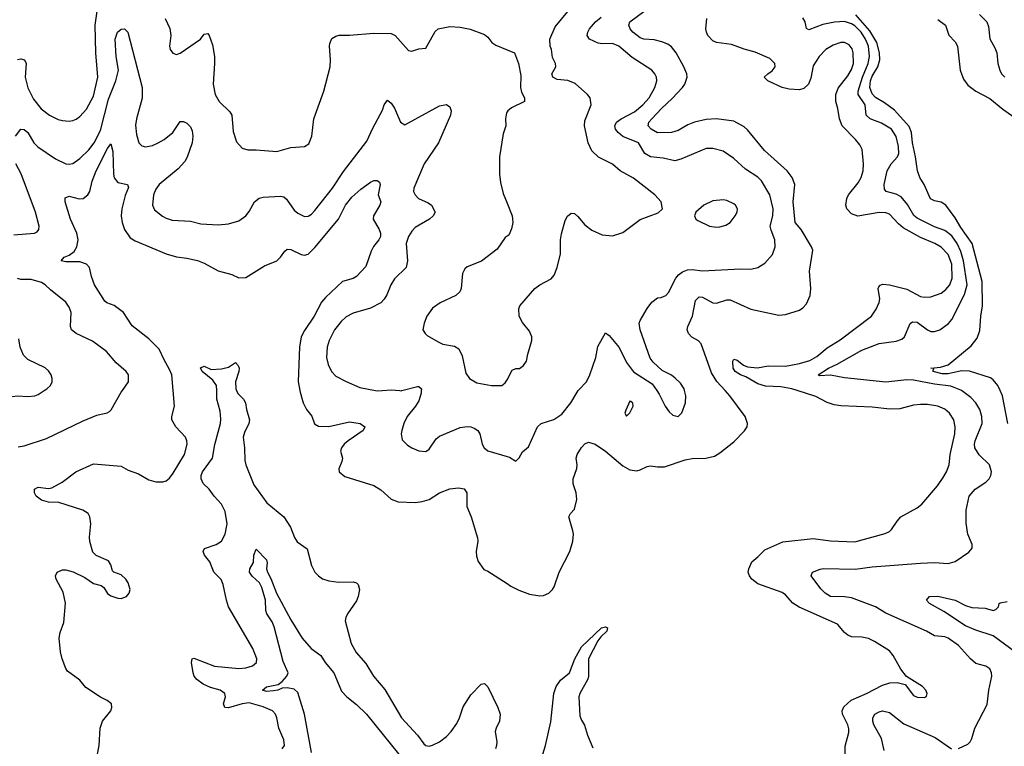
# Model space of a CAD drawing. Header units: inches. Extents: x 1305375 to 1407406, y 744550 to 841633.
# Tile 301 of 509: x 1377183 to 1382874, y 767945 to 772142. Entities that reach past the tile are written whole.
import ezdxf

# ---------------------------------------------------------------- set-up
doc = ezdxf.new("R2010")
doc.units = ezdxf.units.IN
doc.header["$MEASUREMENT"] = 0
for name, color, linetype in [('B3776', 7, 'Continuous'), ('B3777', 7, 'Continuous'), ('B3786', 7, 'Continuous'), ('B3787', 7, 'Continuous')]:
    doc.layers.add(name, color=color, linetype=linetype)

msp = doc.modelspace()

# ---------------------------------------------------------------- linework, layer by layer
at = {"layer": 'B3776', "color": 5}
for points, elevation in [([(1376750.5, 770000), (1376870, 769932.7), (1376890, 769924.9), (1376910, 769923.6), (1376950, 769931.6), (1377050, 769962.6), (1377110, 769960.9), (1377170, 769968.9), (1377230, 769965.3), (1377270, 769970.4), (1377290, 769977), (1377325.4, 770000)], 1060), ([(1377174.7, 769674.7), (1377210, 769680.6), (1377337.9, 769722.1), (1377550, 769824.9), (1377630, 769858.7), (1377689.5, 769870.5), (1377701.5, 769878.5), (1377711.7, 769888.3), (1377769.7, 769990.3), (1377776.6, 770000)], 1040), ([(1377607.3, 767770), (1377642.6, 767950), (1377648, 768050), (1377662.9, 768090), (1377709.3, 768150), (1377716, 768170), (1377713.2, 768190), (1377689, 768210), (1377650, 768229.6), (1377565.1, 768285.1), (1377530, 768326.6), (1377459.7, 768379.7), (1377450, 768394), (1377429.7, 768450), (1377419.7, 768490), (1377411.8, 768570), (1377417.2, 768602.8), (1377439.1, 768660.9), (1377448.5, 768771.5), (1377434.9, 768834.9), (1377394.3, 768910), (1377389.7, 768930), (1377399.6, 768950), (1377430, 768963.6), (1377450, 768964.6), (1377492.4, 768952.4), (1377560.5, 768920.5), (1377610, 768885.7), (1377654.4, 768874.4), (1377670, 768862), (1377690, 768827), (1377710, 768814.9), (1377750, 768800.9), (1377770, 768798.9), (1377800.9, 768810), (1377816.2, 768830), (1377821.6, 768850), (1377809.7, 768890), (1377796.3, 768910), (1377770, 768935.1), (1377726.6, 768950), (1377719.3, 768959.3), (1377710, 768993.2), (1377696.1, 769016.1), (1377626.3, 769046.3), (1377606.6, 769066.6), (1377588.3, 769128.3), (1377587, 769153), (1377595.4, 769230), (1377588.4, 769270), (1377578.3, 769290), (1377548.2, 769310), (1377410, 769353.2), (1377350, 769355.8), (1377310, 769366.4), (1377278.3, 769390), (1377268.1, 769410), (1377268.9, 769431.1), (1377290, 769442.8), (1377350, 769433.9), (1377370, 769438.2), (1377429.6, 769470), (1377507, 769530), (1377610, 769575.9), (1377770, 769563.2), (1377810, 769540.7), (1377870, 769518.8), (1377930, 769483.5), (1377970, 769472.2), (1378010, 769472), (1378030, 769478.4), (1378050, 769494.7), (1378070, 769523.5), (1378135.5, 769630), (1378151.7, 769690), (1378149.8, 769710), (1378141.1, 769730), (1378086.5, 769790), (1378062.5, 769830), (1378062.8, 769850), (1378077.6, 769910), (1378069.7, 770000)], 1020), ([(1378700.9, 767930), (1378713.3, 767950), (1378710, 767982), (1378682, 768050), (1378669.8, 768110), (1378661.1, 768130), (1378643.6, 768150), (1378590, 768174), (1378510, 768195.8), (1378469.3, 768190.7), (1378390, 768167.4), (1378368.8, 768168.8), (1378361.7, 768190), (1378371.9, 768230), (1378369.8, 768250), (1378342, 768270), (1378285.2, 768285.2), (1378244, 768304), (1378208.1, 768330), (1378192.6, 768350), (1378186, 768370), (1378176.1, 768430), (1378180.7, 768450), (1378190, 768454.7), (1378310, 768407.2), (1378450, 768393.7), (1378490, 768397.8), (1378529.4, 768410), (1378551.6, 768430), (1378554.3, 768450), (1378530.9, 768510), (1378391.1, 768750), (1378378.3, 768790), (1378359.8, 768879.8), (1378348.3, 768908.3), (1378305.4, 768950), (1378282.7, 769010), (1378250.8, 769050), (1378243.5, 769070), (1378252.3, 769087.7), (1378319.5, 769110), (1378349.8, 769130.2), (1378371.4, 769171.4), (1378382, 769230), (1378370, 769300.7), (1378350, 769343.5), (1378306.6, 769390), (1378279.3, 769430), (1378243.7, 769463.7), (1378232.3, 769490), (1378232.8, 769510), (1378240.2, 769530), (1378296.8, 769610), (1378311, 769689), (1378343.2, 769810), (1378345.3, 769834.7), (1378341.4, 769881.4), (1378323.4, 769950), (1378322.2, 770000)], 980), ([(1378437, 770000), (1378443.9, 769983.9), (1378476.5, 769950), (1378489.1, 769930), (1378494.5, 769890), (1378510.7, 769830), (1378508.3, 769810), (1378483.1, 769756.9), (1378475.8, 769730), (1378483.2, 769670), (1378484.8, 769595.2), (1378490.1, 769570), (1378536.1, 769456.1), (1378610.9, 769350.9), (1378710.2, 769270), (1378747.6, 769210), (1378771.5, 769151.5), (1378786.7, 769126.7), (1378844.9, 769084.9), (1378869.4, 768990), (1378890, 768951.6), (1378910, 768930.2), (1378933.1, 768913.1), (1378970, 768900.2), (1379027.2, 768892.8), (1379110, 768895.3), (1379130.3, 768890.3), (1379139.5, 768879.5), (1379148.2, 768850), (1379140.2, 768810), (1379130, 768785.6), (1379078.3, 768710), (1379068, 768690), (1379064.4, 768670), (1379098.8, 768538.8), (1379127.7, 768487.7), (1379184, 768424), (1379229.1, 768350), (1379293.3, 768273.3), (1379390, 768110.2), (1379482.4, 768010), (1379519.5, 767959.5), (1379530, 767948.8), (1379550, 767946), (1379570, 767951.5), (1379610, 767971.3), (1379650, 768002.2), (1379677.4, 768030), (1379710, 768077.4), (1379726.1, 768110), (1379747.4, 768172.6), (1379790, 768241.7), (1379850, 768303.8), (1379870, 768308.2), (1379890, 768288.2), (1379946.3, 768170), (1379960.5, 768130), (1379957.1, 768090), (1379936.9, 768050), (1379931.8, 768030), (1379941.1, 767970), (1379939.5, 767950), (1379933.4, 767930)], 980), ([(1378802.2, 770000), (1378804, 769990), (1378821.8, 769930), (1378840.7, 769890), (1378871.8, 769851.8), (1378888, 769808), (1378910, 769795), (1378970, 769792.3), (1379090, 769820.1), (1379150.7, 769810), (1379177.6, 769790), (1379168.9, 769770), (1379081.2, 769710), (1379058.2, 769690), (1379043.9, 769670), (1379037.3, 769650), (1379048.9, 769610), (1379045.3, 769590), (1379027, 769547), (1379030.5, 769530), (1379062.8, 769502.8), (1379230, 769451.2), (1379270, 769426.5), (1379330, 769372.2), (1379370, 769357.6), (1379470, 769353.8), (1379510, 769358.6), (1379550, 769370.2), (1379610, 769409.2), (1379670, 769432.2), (1379719, 769439), (1379751.4, 769431.4), (1379767.2, 769410), (1379767, 769330), (1379793.4, 769270), (1379828.5, 769150), (1379830.4, 769129.6), (1379821.6, 769070), (1379823.4, 769043.4), (1379832.5, 769012.5), (1379866.2, 768966.2), (1379890, 768957.3), (1380000, 768884.6)], 1020), ([(1379240.2, 770000), (1379250, 769998), (1379279, 770000)], 1040), ([(1379380.4, 770000), (1379390, 769999.3), (1379392.7, 770000)], 1040), ([(1379504.7, 770000), (1379504.4, 769984.4), (1379490, 769941.3), (1379470.6, 769909.4), (1379423.2, 769850), (1379404.4, 769810), (1379392.2, 769770), (1379388.4, 769750), (1379394.6, 769714.6), (1379424.4, 769684.4), (1379450, 769668.2), (1379490, 769652.7), (1379530, 769648.4), (1379550, 769660.7), (1379590, 769722), (1379610, 769736.4), (1379730, 769787.1), (1379770, 769792.6), (1379790, 769790.2), (1379810, 769783.7), (1379830.4, 769770), (1379842.4, 769750), (1379856.4, 769690), (1379868.2, 769670), (1379890, 769652.2), (1380000, 769619)], 1040), ([(1378869.8, 767909.8), (1378828.5, 768130), (1378790, 768256.4), (1378770, 768275.6), (1378730, 768282.4), (1378699.4, 768280.6), (1378675.5, 768270), (1378650, 768265.8), (1378610, 768262.4), (1378586.6, 768270), (1378610, 768288.5), (1378677.8, 768302.2), (1378700.5, 768319.5), (1378727.9, 768350), (1378734.4, 768370), (1378705.6, 768434.4), (1378655, 768635), (1378643.1, 768663.1), (1378611.9, 768710), (1378605.6, 768730), (1378603.7, 768790), (1378583.3, 768863.3), (1378569.8, 768890), (1378527.3, 768927.3), (1378511.4, 768950), (1378513.8, 768970), (1378534, 769006), (1378536.2, 769050), (1378550, 769083), (1378610, 769022.4), (1378614.6, 769005.4), (1378609.2, 768970), (1378616.2, 768950), (1378634.8, 768914.8), (1378667.7, 768830), (1378750, 768676.3), (1378815.5, 768570), (1378868.4, 768510), (1378923.1, 768470), (1378949.1, 768430), (1378998.6, 768370), (1379043.1, 768263.1), (1379073.7, 768230), (1379130, 768185.7), (1379187.2, 768130), (1379421.1, 767841.1)], 960)]:
    msp.add_lwpolyline(points, dxfattribs=dict(at, elevation=elevation))
at = {"layer": 'B3777', "color": 5}
for points, elevation in [([(1377170, 771912.4), (1377190, 771916.9), (1377211.1, 771911.1), (1377220.9, 771890), (1377215, 771810), (1377230, 771748), (1377262.3, 771682.3), (1377306.8, 771626.8), (1377355.5, 771590), (1377405.9, 771565.9), (1377430, 771560.2), (1377470, 771556.9), (1377490, 771560.3), (1377510, 771567.6), (1377530, 771582.6), (1377570, 771625.3), (1377610, 771700.3), (1377635, 771810), (1377622.9, 771950), (1377620.4, 772110), (1377651.1, 772330)], 1060), ([(1378023.7, 772150), (1378051.3, 772091.3), (1378057.4, 772050), (1378048.8, 771988.8), (1378053, 771970), (1378068.3, 771948.3), (1378090, 771940.5), (1378110, 771948.2), (1378229, 772030), (1378250, 772058), (1378270, 772062), (1378278, 772050), (1378297, 771997), (1378308.7, 771930), (1378310.2, 771889.8), (1378302, 771770), (1378313.1, 771710), (1378335.8, 771670), (1378398.7, 771610), (1378408.9, 771590), (1378416.5, 771496.5), (1378435.8, 771435.8), (1378470, 771400.7), (1378502, 771390), (1378550, 771390.3), (1378670, 771380.2), (1378750, 771404.2), (1378829.6, 771410.4), (1378854.9, 771425.1), (1378871, 771470), (1378883.9, 771570), (1378940.5, 771730), (1378978.3, 771870), (1378979.8, 771910), (1378973, 771990), (1378975.8, 772004.2), (1378986.9, 772033.1), (1379010, 772048), (1379030, 772053), (1379090, 772052.7), (1379230, 772065.2), (1379330, 772063.1), (1379352.7, 772050), (1379430, 771964.9), (1379450, 771960.7), (1379490, 771974), (1379530, 771978), (1379585.4, 772074.6), (1379602, 772090), (1379670, 772103.8), (1379730, 772099.3), (1379787.5, 772087.5), (1379870, 772057.6), (1379890, 772042), (1379913, 772010), (1379934.5, 771994.5), (1380000, 771967.6)], 1060), ([(1377158.9, 771470), (1377190, 771510.3), (1377210, 771507.4), (1377230, 771490.2), (1377264.7, 771430), (1377287.4, 771407.4), (1377390, 771339.1), (1377450, 771310.3), (1377470, 771307.4), (1377490, 771312.4), (1377530, 771341), (1377583.7, 771390), (1377614.6, 771430), (1377650, 771502.8), (1377696.3, 771683.7), (1377739.3, 771790), (1377754.7, 771850), (1377741.3, 771930), (1377736.1, 772030), (1377748.5, 772070), (1377770, 772087.2), (1377790, 772090.4), (1377809.2, 772070), (1377890.8, 771750), (1377892, 771688), (1377858.5, 771570), (1377853.2, 771533.2), (1377858.2, 771478.2), (1377871.6, 771431.6), (1377890, 771413), (1377910, 771408.5), (1377950, 771415.3), (1377983.7, 771430), (1378017.6, 771450), (1378068, 771490), (1378110, 771554.9), (1378130, 771554.6), (1378150, 771543.6), (1378170, 771523.1), (1378180, 771500), (1378184.5, 771470), (1378180.2, 771430), (1378151.4, 771348.6), (1378137.5, 771322.5), (1378098.7, 771281.3), (1377989.1, 771190), (1377970, 771162.9), (1377957.3, 771130), (1377951.6, 771071.6), (1377963.2, 771043.2), (1378008.3, 771008.3), (1378030, 770996), (1378065.1, 770985.1), (1378170, 770978.9), (1378230, 770962.7), (1378330, 770956.9), (1378390, 770963.1), (1378450, 770980.4), (1378490, 771008.4), (1378510, 771033.4), (1378541.1, 771090), (1378568.2, 771111.8), (1378590, 771117.6), (1378690, 771123.6), (1378710, 771119.5), (1378725.3, 771105.3), (1378770, 771042), (1378790, 771025.3), (1378830, 771005.3), (1378850, 771007), (1378870, 771019.5), (1378890, 771040.3), (1378991.9, 771170), (1379055.3, 771264.7), (1379190, 771440.7), (1379224.1, 771515.9), (1379279.7, 771620.3), (1379290, 771651.3), (1379310, 771678), (1379330, 771661), (1379350, 771631), (1379383.8, 771550), (1379410, 771534.9), (1379610, 771644.4), (1379650, 771652.7), (1379670, 771638.8), (1379676.2, 771616.2), (1379672.9, 771590), (1379604.4, 771430), (1379521.5, 771310), (1379462, 771170), (1379459.5, 771150), (1379468.9, 771130), (1379488.8, 771110), (1379544.2, 771084.2), (1379562.6, 771070), (1379583.7, 771030), (1379574, 771010), (1379552, 770990), (1379470, 770942.6), (1379450, 770921.6), (1379430.3, 770890), (1379417.3, 770850), (1379424.7, 770750), (1379417.4, 770710), (1379350, 770645.6), (1379328.6, 770611.4), (1379306.2, 770553.8), (1379290, 770528), (1379270, 770507.1), (1379210, 770475.1), (1379110, 770446.4), (1379070, 770426), (1379041.3, 770398.7), (1379003.2, 770350), (1378971.3, 770290), (1378959.6, 770250), (1378957.4, 770190), (1378967, 770150), (1378986.4, 770110), (1379010, 770083.8), (1379070, 770052.7), (1379150, 770018.4), (1379240.2, 770000)], 1040), ([(1380000, 771609.4), (1379996.5, 771603.5), (1379990.3, 771570.3), (1379993.7, 771530), (1379977.4, 771482.6), (1379957, 771350), (1379956.4, 771250), (1379962.4, 771202.4), (1379977.5, 771137.5), (1380000, 771083.2)], 1060), ([(1378069.7, 770000), (1378061.8, 770090), (1378050, 770122), (1378017.9, 770177.9), (1377990, 770239.5), (1377930, 770299.5), (1377833.8, 770373.8), (1377782.5, 770450), (1377730, 770490.4), (1377687.2, 770507.2), (1377675.9, 770515.9), (1377615.6, 770610), (1377598, 770658), (1377586, 770710), (1377570, 770729.7), (1377530, 770742.8), (1377450, 770744), (1377422.7, 770750), (1377441.2, 770770), (1377470, 770781.6), (1377497.3, 770802.7), (1377513.7, 770830), (1377520.5, 770870), (1377513.5, 770910), (1377477.6, 770990), (1377446.2, 771090), (1377446.7, 771113.3), (1377470, 771123.1), (1377528, 771108), (1377550, 771110.2), (1377577.1, 771130), (1377588.1, 771150), (1377602, 771210), (1377625.2, 771270), (1377690, 771397.7), (1377710, 771424.9), (1377721.8, 771381.8), (1377725.5, 771250), (1377730, 771228.5), (1377750, 771202.2), (1377806, 771190), (1377812.9, 771172.9), (1377793.7, 771126.3), (1377773.7, 771050), (1377770.1, 771010), (1377776.2, 770970), (1377790, 770930.2), (1377822.6, 770882.6), (1377850, 770864.1), (1378030.4, 770790), (1378090, 770772.8), (1378150, 770765.4), (1378210.9, 770750.9), (1378250, 770735.2), (1378330, 770691.6), (1378410, 770670.3), (1378450.3, 770650.3), (1378490, 770653.1), (1378599.1, 770720.9), (1378669.5, 770750), (1378691.5, 770770), (1378714.9, 770805.1), (1378730, 770816.4), (1378750, 770814.6), (1378810, 770786.2), (1378830, 770782.7), (1378850, 770788.7), (1378890, 770826.3), (1379026.5, 770990), (1379065.5, 771070), (1379103.1, 771116.9), (1379155.9, 771164.1), (1379210, 771203.5), (1379230, 771212.6), (1379250, 771214), (1379263.2, 771203.2), (1379267.7, 771190), (1379256.1, 771130), (1379270.2, 771090), (1379265.7, 771070), (1379227.4, 771010), (1379226.3, 770990), (1379261.8, 770930), (1379268, 770910), (1379267.9, 770890), (1379259.6, 770870), (1379228.4, 770831.6), (1379214, 770806), (1379183.7, 770716.3), (1379130, 770659.3), (1379110, 770648), (1379050, 770629.8), (1378950, 770538.3), (1378927.4, 770510), (1378884.8, 770430), (1378830, 770347.6), (1378810.8, 770310), (1378799.6, 770250), (1378792.9, 770052.9), (1378802.2, 770000)], 1020), ([(1377150, 770899.4), (1377268.7, 770910), (1377283.9, 770916.1), (1377294.5, 770930), (1377295.6, 770950), (1377275.3, 771030), (1377192.5, 771252.5), (1377160.5, 771310)], 1040), ([(1380000, 770891), (1379990, 770884), (1379942.5, 770817.5), (1379851.7, 770748.3), (1379770, 770714), (1379757, 770703), (1379742.9, 770677.1), (1379734.9, 770590), (1379726.4, 770570), (1379704.9, 770550), (1379613, 770507), (1379570, 770475.1), (1379537.1, 770430), (1379521.6, 770390), (1379514, 770350), (1379526, 770330), (1379538.8, 770318.8), (1379601.4, 770281.4), (1379628.9, 770268.9), (1379695.6, 770255.6), (1379721.4, 770241.4), (1379741.2, 770201.2), (1379761.1, 770101.1), (1379784, 770070), (1379825.2, 770045.2), (1379910, 770028.9), (1379970, 770028.8), (1379990, 770044.4), (1380000, 770062.8)], 1060), ([(1377776.6, 770000), (1377811.8, 770050), (1377811.8, 770090), (1377798, 770110), (1377740.3, 770160.3), (1377686, 770226), (1377604.4, 770284.4), (1377509.4, 770330), (1377483, 770350), (1377476.9, 770370), (1377481.4, 770450), (1377470, 770481.6), (1377449.7, 770510), (1377361.3, 770581.3), (1377331.4, 770611.4), (1377310, 770624.8), (1377250, 770640.7), (1377190, 770642.2), (1377170, 770648.1)], 1040), ([(1377325.4, 770000), (1377340.9, 770010), (1377360.7, 770030), (1377371.5, 770050), (1377371.6, 770070), (1377365.6, 770090), (1377350, 770114), (1377330, 770131.3), (1377230, 770179.8), (1377204.8, 770204.8), (1377186, 770250), (1377178.2, 770298.2)], 1060), ([(1378322.2, 770000), (1378321.4, 770030), (1378300.6, 770060.6), (1378237.8, 770110), (1378229.2, 770130.8), (1378250, 770140.9), (1378290, 770122.4), (1378350, 770124.6), (1378390, 770135.6), (1378430, 770161.3), (1378445.6, 770145.6), (1378452.1, 770130), (1378450.8, 770110), (1378430.2, 770050), (1378432.7, 770010), (1378437, 770000)], 980), ([(1379392.7, 770000), (1379482.6, 770022.6), (1379490, 770022.6), (1379504.9, 770010), (1379504.7, 770000)], 1040), ([(1379279, 770000), (1379330, 770003.5), (1379380.4, 770000)], 1040)]:
    msp.add_lwpolyline(points, dxfattribs=dict(at, elevation=elevation))
at = {"layer": 'B3786', "color": 5}
for points, elevation in [([(1380000, 769619), (1380014.6, 769614.6), (1380050, 769592), (1380069.2, 769610.8), (1380090, 769646), (1380124.5, 769675.5), (1380175.6, 769790), (1380198, 769810), (1380270, 769833.7), (1380316.3, 769863.7), (1380369.7, 769930), (1380412.1, 770000)], 1040), ([(1380000, 768884.6), (1380022, 768870), (1380067.5, 768847.5), (1380130, 768823.6), (1380190, 768814.9), (1380210, 768816.5), (1380240.9, 768830), (1380263.7, 768850), (1380272.9, 768867.1), (1380301.3, 768950), (1380362.6, 769070), (1380380.4, 769130), (1380384.2, 769170), (1380381.2, 769190), (1380356.3, 769270), (1380367.3, 769290), (1380390, 769314.8), (1380404, 769370), (1380399.8, 769410), (1380382.1, 769462.1), (1380381.4, 769490), (1380404.1, 769550), (1380405.8, 769570), (1380399.8, 769610), (1380404.8, 769630), (1380430, 769670.4), (1380450, 769693), (1380470, 769702), (1380510, 769690.2), (1380570, 769650.2), (1380670, 769565.2), (1380710, 769542.6), (1380750, 769537), (1380770, 769542), (1380810, 769562), (1380830, 769565.3), (1380870, 769558.9), (1380910, 769558.9), (1381030, 769599.7), (1381070, 769606.9), (1381149.8, 769610.2), (1381198.2, 769621.8), (1381230, 769639.5), (1381310, 769703), (1381372.6, 769767.4), (1381387.3, 769790), (1381389.6, 769810.4), (1381376.4, 769850), (1381287.3, 769970), (1381260, 770000)], 1020), ([(1380865.1, 770000), (1380879.6, 769979.6), (1380914.9, 769910), (1380937.3, 769877.3), (1380958.8, 769858.8), (1380990, 769850.8), (1381010, 769871), (1381031.3, 769930), (1381033.6, 769970), (1381025.6, 770000)], 1040), ([(1381956.3, 767850), (1381954.1, 767945.9), (1381974.6, 768025.4), (1381974.9, 768045.1), (1381969.8, 768070), (1381939.4, 768130), (1381936.8, 768150), (1381946.9, 768173.1), (1381989, 768211), (1382077.7, 768250), (1382170, 768298.4), (1382211.6, 768311.6), (1382254.3, 768314.3), (1382301.3, 768301.3), (1382350, 768239.1), (1382370, 768228.8), (1382413.8, 768226.2), (1382425.2, 768234.8), (1382429.2, 768250), (1382420.9, 768270), (1382401.2, 768290), (1382307.9, 768347.9), (1382275.6, 768390), (1382231.8, 768470), (1382210, 768495.6), (1382124.5, 768550), (1382090, 768566.9), (1382050, 768575.6), (1381990, 768578.3), (1381970, 768586.3), (1381950, 768602.4), (1381910.6, 768650.6), (1381687.9, 768747.9), (1381652.3, 768772.3), (1381610, 768819.2), (1381590, 768834.2), (1381450, 768883.1), (1381414.7, 768910), (1381401.1, 768930), (1381394.3, 768950), (1381397.4, 768970), (1381414.3, 769010), (1381450, 769039), (1381490, 769080.9), (1381593.9, 769126.1), (1381770, 769145.2), (1381870, 769132.1), (1382010, 769125.8), (1382186.3, 769173.7), (1382210, 769185.5), (1382223, 769197), (1382254.5, 769245.5), (1382276, 769270), (1382370, 769322), (1382397, 769343), (1382488, 769450), (1382521.3, 769498.7), (1382539.8, 769530), (1382555.1, 769570), (1382561.6, 769630), (1382587.6, 769750), (1382589.8, 769790), (1382582.5, 769830), (1382556.8, 769870), (1382530, 769891.7), (1382490, 769909.8), (1382430, 769919.8), (1382390, 769919.8), (1382350, 769915), (1382270, 769894.4), (1382213.4, 769893.4), (1382110, 769904.4), (1381930, 769910.8), (1381890, 769916.8), (1381850, 769930.8), (1381785.1, 769965.1), (1381676.7, 770000)], 980), ([(1382610, 767932.2), (1382663.3, 767956.7), (1382676.9, 767970), (1382687.3, 767990), (1382704.2, 768050), (1382774.2, 768185.8), (1382784.2, 768270), (1382801.6, 768350), (1382800.7, 768370), (1382790, 768392.3), (1382767.9, 768407.9), (1382710, 768423.5), (1382679.1, 768450), (1382610, 768527.1), (1382550, 768569.8), (1382530, 768576.8), (1382470, 768583.6), (1382423.7, 768610), (1382190, 768714.9), (1382129.7, 768750), (1381990, 768802.2), (1381950, 768809.2), (1381869.5, 768810), (1381838.7, 768830), (1381814.4, 768854.4), (1381757, 768930), (1381766, 768950), (1381810, 768968.1), (1381828.8, 768971.2), (1382012.3, 768967.7), (1382110, 768982), (1382390, 769002.5), (1382470, 769006.4), (1382550, 769001.7), (1382590, 769013), (1382670, 769066.8), (1382689.2, 769090), (1382689.2, 769110), (1382662.9, 769170), (1382654.3, 769234.3), (1382654.5, 769310), (1382670.6, 769389.4), (1382706.6, 769430), (1382767, 769470), (1382787.3, 769490), (1382796.9, 769510), (1382799.2, 769530), (1382787.6, 769570), (1382728.2, 769628.2), (1382704.7, 769670), (1382702.3, 769690), (1382706.5, 769710), (1382745.2, 769810), (1382744.8, 769850), (1382733.5, 769890), (1382709.9, 769929.9), (1382680.6, 769960.6), (1382625.8, 770000)], 960), ([(1382894.4, 769810), (1382862.9, 769970), (1382849.6, 770000)], 940), ([(1382970, 768466), (1382810, 768583.2), (1382710, 768615), (1382650, 768641.7), (1382524.4, 768724.4), (1382442, 768770), (1382423.7, 768790), (1382442, 768810), (1382490, 768812.6), (1382590, 768788.7), (1382650, 768759.3), (1382687.1, 768747.1), (1382762.7, 768742.7), (1382810, 768729.3), (1382824.7, 768735.3), (1382840.9, 768750), (1382844, 768770), (1382850, 768773), (1382890, 768781.7)], 940), ([(1380190.9, 767850), (1380221.6, 767950), (1380252.7, 768087.3), (1380269.9, 768250), (1380283.2, 768290), (1380310, 768327.5), (1380360.8, 768370), (1380392.5, 768450), (1380430, 768519.7), (1380546.8, 768630), (1380570, 768635.9), (1380580.9, 768630), (1380575.9, 768610), (1380541.7, 768578.3), (1380525.1, 768554.9), (1380470.1, 768450), (1380470.7, 768350), (1380466.6, 768333.4), (1380420.6, 768250), (1380414.7, 768230), (1380421, 768121), (1380430, 768096.3), (1380447.7, 768067.7), (1380464.9, 768010), (1380495.9, 767935.9)], 980), ([(1382180.4, 767920.4), (1382164.7, 767990), (1382120.9, 768070), (1382114, 768090), (1382114.7, 768110), (1382126, 768130), (1382150, 768144), (1382170.9, 768149.1), (1382210, 768141.2), (1382294.1, 768074.1), (1382475.2, 767995.2), (1382568.5, 767930)], 960)]:
    msp.add_lwpolyline(points, dxfattribs=dict(at, elevation=elevation))
at = {"layer": 'B3786', "color": 5, "elevation": 1040}
msp.add_lwpolyline([(1380710, 769938), (1380686, 769886), (1380681, 769870), (1380690, 769852), (1380710, 769872), (1380728.7, 769910), (1380728, 769928), (1380716.4, 769936.4)], close=True, dxfattribs=at)
at = {"layer": 'B3787', "color": 5}
for points, elevation in [([(1380000, 770062.8), (1380030, 770118), (1380050, 770127.7), (1380072, 770128), (1380095.9, 770144.1), (1380112.7, 770170), (1380119.5, 770210), (1380143, 770290), (1380143, 770310), (1380130, 770343.7), (1380090, 770392.7), (1380070, 770429.2), (1380067.4, 770472.6), (1380074.3, 770490), (1380161.6, 770590), (1380188.8, 770611.2), (1380254.2, 770645.8), (1380272.9, 770667.1), (1380289.7, 770710.3), (1380308.4, 770790), (1380308.2, 770870), (1380314.6, 770905.4), (1380336.9, 770983.1), (1380350, 771007.3), (1380370, 771024.9), (1380390, 771023), (1380410, 771005.5), (1380450, 770957.1), (1380490, 770926), (1380550, 770899.3), (1380610, 770893.4), (1380670, 770913), (1380770, 770988.4), (1380873.3, 771026.7), (1380898, 771050), (1380891.8, 771090), (1380855.1, 771130), (1380730, 771226.3), (1380654.5, 771270), (1380610, 771308), (1380528.9, 771348.9), (1380490, 771385.1), (1380468.3, 771430), (1380447.1, 771530), (1380450, 771558), (1380486.6, 771650), (1380480.9, 771690), (1380466, 771710), (1380393.4, 771773.4), (1380351.1, 771791.1), (1380290, 771797.2), (1380265.1, 771810), (1380259.1, 771830), (1380282.9, 771870), (1380279.3, 771890), (1380263.3, 771923.3), (1380257, 771970), (1380249.4, 771990), (1380247.6, 772030), (1380278.2, 772101.8), (1380351.3, 772190)], 1060), ([(1381260, 770000), (1381212.3, 770052.3), (1381181.6, 770101.6), (1381121.5, 770270), (1381106.9, 770286.9), (1381068.7, 770308.7), (1381047.9, 770330), (1381042, 770350), (1381045, 770370), (1381071.6, 770430), (1381090, 770520.4), (1381110, 770542), (1381130, 770539.3), (1381190, 770506.7), (1381210, 770504.5), (1381270, 770524.3), (1381290, 770523.5), (1381410, 770471.1), (1381570, 770435.2), (1381610, 770439.6), (1381690, 770464.2), (1381710, 770478.7), (1381730, 770501.6), (1381751.1, 770550), (1381756, 770590), (1381748, 770690), (1381766.9, 770810), (1381760.4, 770830), (1381700.2, 770930), (1381665.4, 770970), (1381654.2, 771090), (1381662.5, 771190), (1381648.7, 771230), (1381619.1, 771270), (1381487.3, 771387.3), (1381390, 771506), (1381370, 771522.4), (1381310, 771555.3), (1381209.9, 771569.9), (1381150, 771565.8), (1381083.1, 771550), (1381045.1, 771534.9), (1380990, 771502.9), (1380950, 771491.3), (1380870, 771489.1), (1380832.4, 771510), (1380815.6, 771530), (1380819.8, 771550), (1380837.7, 771570), (1380892.1, 771630), (1380953.9, 771686.1), (1381014.1, 771750), (1381027.9, 771770), (1381040.8, 771810), (1381039.5, 771830), (1381022.3, 771870), (1380978.1, 771950), (1380950, 771984.6), (1380930, 772000.6), (1380895, 772015), (1380850, 772025), (1380790, 772030.4), (1380770, 772037.3), (1380727.9, 772070), (1380712, 772090), (1380703.5, 772110), (1380709.8, 772130), (1380789.8, 772190)], 1020), ([(1381025.6, 770000), (1381022.9, 770010), (1381002.3, 770042.3), (1380972.5, 770072.5), (1380950, 770089.4), (1380896.6, 770116.6), (1380843.7, 770163.7), (1380826.9, 770186.9), (1380769.6, 770350), (1380764.5, 770390), (1380770, 770404.7), (1380810, 770474.8), (1380837.2, 770510), (1380870, 770534.8), (1380890, 770537.3), (1380917.2, 770550), (1380932.7, 770567.3), (1380975.3, 770650), (1380991.1, 770668.9), (1381014.1, 770685.9), (1381043.6, 770696.4), (1381070, 770699.4), (1381130, 770692.1), (1381350, 770703.9), (1381410, 770700.8), (1381450, 770710.3), (1381490, 770735.8), (1381533.4, 770786.6), (1381549.8, 770830), (1381548.7, 770870), (1381525.9, 770925.9), (1381521.5, 770950), (1381536.8, 771010), (1381538.7, 771050), (1381518.6, 771130), (1381470, 771210.9), (1381450, 771232.5), (1381378.1, 771278.1), (1381310, 771341), (1381250, 771383.5), (1381190, 771398.8), (1381150, 771397.6), (1381003.9, 771336.1), (1380970, 771327), (1380902.7, 771342.7), (1380830, 771349.3), (1380797, 771370), (1380759.3, 771430), (1380670, 771467.5), (1380641.8, 771490), (1380627.4, 771510), (1380623.2, 771530), (1380633.5, 771550), (1380659.3, 771570), (1380737.5, 771610), (1380785.2, 771650), (1380821.1, 771690), (1380855.1, 771750), (1380865.1, 771790), (1380863.1, 771810), (1380854.3, 771830), (1380836.9, 771850), (1380723.8, 771923.8), (1380646.9, 771990), (1380610, 772004.7), (1380550, 772002), (1380525.9, 772005.9), (1380476.9, 772030), (1380463.8, 772050), (1380466.3, 772070), (1380477, 772090), (1380511.4, 772130), (1380544, 772156)], 1040), ([(1381676.7, 770000), (1381645.6, 770010), (1381582.3, 770022.3), (1381493.8, 770026.2), (1381450, 770039.4), (1381379.6, 770079.6), (1381348.7, 770090), (1381317.8, 770110), (1381306.8, 770130), (1381305, 770170), (1381310, 770182), (1381330, 770174.8), (1381366.7, 770146.7), (1381390, 770137.2), (1381447.9, 770132.1), (1381510, 770142.4), (1381610, 770140.1), (1381690, 770156.2), (1381750, 770173.8), (1381790, 770196.8), (1381850, 770247.4), (1381926.2, 770293.8), (1382106, 770430), (1382134.2, 770470), (1382151.2, 770508.8), (1382154, 770530), (1382146, 770590), (1382153.2, 770606.8), (1382170, 770613.8), (1382210, 770610.9), (1382310, 770584.8), (1382390, 770544.1), (1382410, 770538.9), (1382450, 770541.1), (1382510, 770563.2), (1382536.8, 770583.2), (1382558.6, 770610), (1382572.6, 770650), (1382570.5, 770730.5), (1382550, 770785.4), (1382510, 770827.6), (1382471.9, 770850), (1382390, 770884.9), (1382290, 770939.4), (1382262.1, 770962.1), (1382210, 771018.2), (1382190, 771026.3), (1382150, 771027.6), (1382028.1, 771008.1), (1381990, 771021.1), (1381964.1, 771050), (1381958, 771070), (1381964.2, 771110), (1381974.2, 771130), (1382030, 771199), (1382047.3, 771230), (1382058, 771270), (1382060.6, 771310), (1382052.8, 771392.8), (1382038.9, 771418.9), (1382014.2, 771450), (1381937.8, 771530), (1381921.8, 771570), (1381912.5, 771630), (1381899.8, 771670), (1381900.3, 771710), (1381913.2, 771746.8), (1381970, 771817.3), (1381990, 771854.6), (1382002.4, 771890), (1382001.2, 771950), (1381994.5, 771974.5), (1381977.8, 771997.8), (1381950.5, 772010.5), (1381929.8, 772009.8), (1381884.1, 771995.9), (1381842, 771970), (1381804.9, 771930), (1381770, 771875.1), (1381756.1, 771803.9), (1381741.5, 771770), (1381715.9, 771744.1), (1381690, 771736.4), (1381630, 771741.8), (1381590, 771750.7), (1381507.3, 771790), (1381487, 771810), (1381507, 771830), (1381533.3, 771846.7), (1381549.7, 771870), (1381548.2, 771890), (1381518.6, 771918.6), (1381434.5, 771954.5), (1381370, 771971.7), (1381298, 771998), (1381210, 772010.8), (1381190, 772020.4), (1381161.5, 772050), (1381152.4, 772070), (1381149.8, 772090), (1381155.1, 772150)], 980), ([(1382625.8, 770000), (1382622.4, 770002.4), (1382565.1, 770025.1), (1382470, 770036.8), (1382350, 770060.5), (1382310, 770062.5), (1382190, 770048.6), (1381950, 770073.4), (1381870, 770088.2), (1381805.6, 770085.6), (1381798, 770090), (1381858.3, 770130), (1381907.9, 770152.1), (1382050, 770234), (1382150, 770271.8), (1382250, 770285.4), (1382282.2, 770297.8), (1382296.4, 770310), (1382330, 770388), (1382343.3, 770396.7), (1382370, 770394.7), (1382430, 770351.5), (1382450, 770342), (1382470, 770340.2), (1382500.7, 770350), (1382552, 770388), (1382570, 770410.4), (1382644.8, 770555.2), (1382659.5, 770610), (1382637.3, 770750), (1382623.3, 770803.3), (1382601.1, 770850), (1382570, 770893.7), (1382530, 770923.6), (1382470, 770945.6), (1382370, 770995.2), (1382351.2, 771011.2), (1382314, 771074), (1382278.1, 771118.1), (1382250, 771134.3), (1382192, 771150), (1382182.6, 771162.6), (1382179.8, 771190), (1382197.5, 771270), (1382219.8, 771310), (1382257, 771350), (1382263.9, 771370), (1382261.8, 771410), (1382248.2, 771468.2), (1382222.7, 771510), (1382165.2, 771545.2), (1382098.3, 771570), (1382076.5, 771590), (1382070.5, 771650), (1382030.4, 771710), (1382030.3, 771730), (1382053.8, 771810), (1382086.7, 771890), (1382095.8, 771930), (1382088.5, 771990), (1382071.1, 772030), (1382046.5, 772070), (1382010, 772106), (1381990, 772118.9), (1381950, 772131.4), (1381892.6, 772127.4), (1381824.9, 772115.1), (1381744.1, 772084.1), (1381731.2, 772091.2), (1381723.1, 772130), (1381710, 772152.4)], 960), ([(1382849.6, 770000), (1382836.2, 770030), (1382810, 770062), (1382794, 770074), (1382672, 770112), (1382625.9, 770114.1), (1382550, 770096.8), (1382515.9, 770095.9), (1382463.7, 770110), (1382462, 770118), (1382467.3, 770127.3), (1382449, 770130), (1382505.7, 770134.3), (1382550, 770148.9), (1382682, 770258), (1382717.9, 770302.1), (1382733.1, 770346.9), (1382738.1, 770430), (1382747.1, 770490), (1382745.9, 770630), (1382688.7, 770850), (1382622.6, 770942.6), (1382590, 770997.9), (1382536.2, 771070), (1382510, 771088), (1382470, 771095), (1382448.4, 771108.4), (1382411.1, 771191.1), (1382386.3, 771230), (1382372.4, 771270), (1382361.7, 771350), (1382343.1, 771430), (1382338.4, 771490), (1382324.8, 771524.8), (1382239.3, 771619.3), (1382181.7, 771661.7), (1382130, 771692.1), (1382110, 771713.4), (1382097.5, 771750), (1382100.8, 771790), (1382110, 771816.6), (1382142.8, 771870), (1382155, 771910), (1382153.2, 771950), (1382136.7, 772010), (1382097, 772077), (1382016.2, 772170)], 940), ([(1382490, 772143.1), (1382533.4, 772110), (1382552.7, 772052.7), (1382590, 772014), (1382603.8, 771990), (1382619.8, 771850), (1382638.9, 771798.9), (1382664.1, 771764.1), (1382709.7, 771729.7), (1382790, 771687.9), (1382865.6, 771625.6), (1382950, 771566.5)], 940), ([(1382730, 772173), (1382772.4, 772130), (1382782, 772102), (1382790, 772031.3), (1382819.4, 771979.4), (1382830.2, 771950.2), (1382836, 771890), (1382847.4, 771850), (1382858, 771830), (1382878, 771810)], 960), ([(1380000, 771967.6), (1380042.8, 771950), (1380066.8, 771890), (1380079.8, 771819.8), (1380078.8, 771750), (1380084.5, 771724.5), (1380101, 771690), (1380101, 771670), (1380026.5, 771633.5), (1380003.9, 771616.1), (1380000, 771609.4)], 1060), ([(1380000, 771083.2), (1380030.3, 771010), (1380033.7, 770970), (1380026.2, 770933.8), (1380010, 770898), (1380000, 770891)], 1060), ([(1380412.1, 770000), (1380415.1, 770004.9), (1380459.1, 770050), (1380479.2, 770090), (1380512.3, 770190), (1380525.4, 770254.6), (1380570, 770334), (1380590, 770318), (1380648.4, 770248.4), (1380690, 770162), (1380730, 770107.3), (1380838, 770038), (1380865.1, 770000)], 1040)]:
    msp.add_lwpolyline(points, dxfattribs=dict(at, elevation=elevation))
at = {"layer": 'B3787', "color": 5, "elevation": 1060}
msp.add_lwpolyline([(1381250, 771101.6), (1381190, 771095.1), (1381137.3, 771070), (1381090.8, 771030), (1381082.8, 771010), (1381090.7, 770990.7), (1381102.5, 770982.5), (1381170, 770950.5), (1381210, 770944.4), (1381230, 770946), (1381264.8, 770955.2), (1381289, 770970), (1381319.3, 771010), (1381329.3, 771030), (1381332.7, 771050), (1381321.2, 771070), (1381310, 771078), (1381270, 771098.4)], close=True, dxfattribs=at)

doc.saveas('drawing.dxf')
